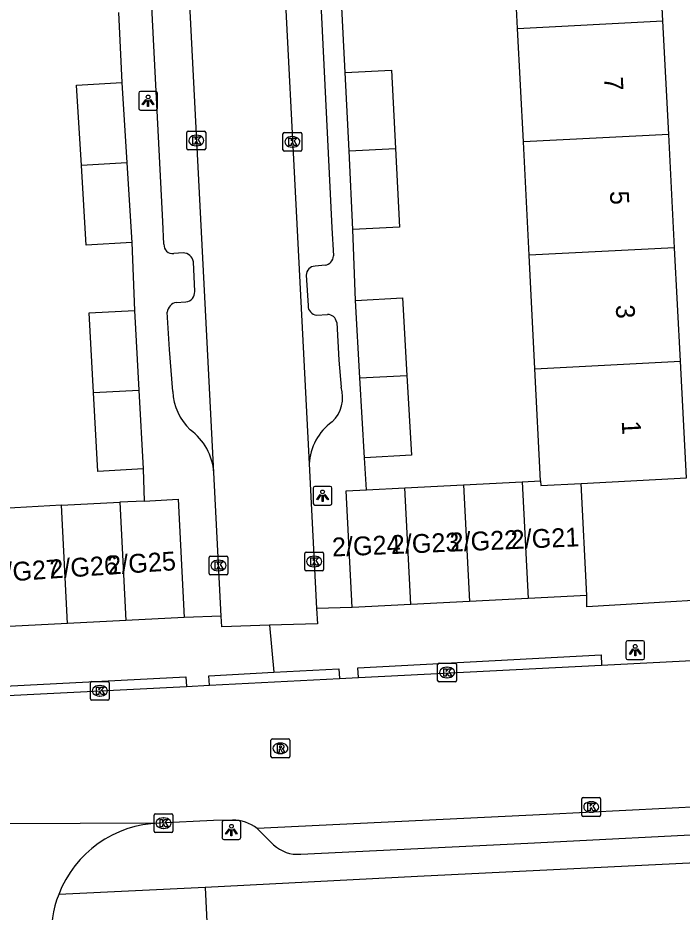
# Model space of a CAD drawing. Extents: x 161084 to 161928, y 385355 to 386522.
# Drawn here: x 161389.16 to 161424.42, y 385436.63 to 385484.1 of the extents above; entities that cross this region are included whole.
import ezdxf

# ---------------------------------------------------------------- set-up
doc = ezdxf.new("R2010")
doc.units = 0
for name, color, linetype in [('IMGEO_Kolk', 7, 'Continuous'), ('IMGEO_Lichtpunt', 7, 'Continuous'), ('IMGEO_Pand', 7, 'Continuous'), ('IMGEO_Pand_nummerreeks', 7, 'Continuous'), ('IMGEO_Rijbaan_lokaal_open', 7, 'Continuous'), ('IMGEO_Rioolput', 7, 'Continuous'), ('IMGEO_Voetpad_open', 7, 'Continuous')]:
    doc.layers.add(name, color=color, linetype=linetype)

msp = doc.modelspace()

# ---------------------------------------------------------------- linework, layer by layer
at = {"layer": 'IMGEO_Kolk'}
for p, q in [((161398.13, 385477.162), (161398.13, 385478.014)), ((161398.205, 385478.088), (161399.057, 385478.088)), ((161399.131, 385478.014), (161399.131, 385477.162)), ((161403.228, 385477.09), (161403.228, 385477.942)), ((161403.303, 385478.016), (161404.155, 385478.016)), ((161404.229, 385477.942), (161404.229, 385477.09)), ((161398.618, 385477.868), (161398.643, 385477.868)), ((161403.716, 385477.796), (161403.741, 385477.796)), ((161399.057, 385477.088), (161398.205, 385477.088)), ((161398.641, 385477.308), (161398.616, 385477.308)), ((161404.155, 385477.016), (161403.303, 385477.016)), ((161403.739, 385477.236), (161403.714, 385477.236)), ((161404.387, 385454.816), (161404.387, 385455.668)), ((161404.462, 385455.742), (161405.314, 385455.742)), ((161405.388, 385455.668), (161405.388, 385454.816)), ((161399.308, 385454.605), (161399.308, 385455.457)), ((161399.383, 385455.531), (161400.235, 385455.531)), ((161399.796, 385455.311), (161399.821, 385455.311)), ((161400.309, 385455.457), (161400.309, 385454.605)), ((161404.875, 385455.522), (161404.9, 385455.522)), ((161399.819, 385454.751), (161399.794, 385454.751)), ((161405.314, 385454.742), (161404.462, 385454.742)), ((161404.898, 385454.962), (161404.873, 385454.962)), ((161400.235, 385454.531), (161399.383, 385454.531)), ((161411.441, 385448.926), (161411.441, 385449.778)), ((161411.516, 385449.852), (161412.368, 385449.852)), ((161411.929, 385449.632), (161411.954, 385449.632)), ((161412.442, 385449.778), (161412.442, 385448.926)), ((161411.952, 385449.072), (161411.927, 385449.072)), ((161393.007, 385447.954), (161393.007, 385448.806)), ((161393.082, 385448.88), (161393.934, 385448.88)), ((161393.495, 385448.66), (161393.52, 385448.66)), ((161394.008, 385448.806), (161394.008, 385447.954)), ((161412.368, 385448.852), (161411.516, 385448.852)), ((161393.518, 385448.1), (161393.493, 385448.1)), ((161393.934, 385447.88), (161393.082, 385447.88)), ((161419.091, 385441.785), (161419.091, 385442.637)), ((161419.166, 385442.711), (161420.018, 385442.711)), ((161419.579, 385442.491), (161419.604, 385442.491)), ((161420.092, 385442.637), (161420.092, 385441.785)), ((161396.464, 385441.856), (161397.316, 385441.856)), ((161419.602, 385441.931), (161419.577, 385441.931)), ((161396.389, 385440.93), (161396.389, 385441.782)), ((161396.877, 385441.636), (161396.902, 385441.636)), ((161397.39, 385441.782), (161397.39, 385440.93)), ((161420.018, 385441.711), (161419.166, 385441.711)), ((161396.9, 385441.076), (161396.875, 385441.076)), ((161397.316, 385440.856), (161396.464, 385440.856))]:
    msp.add_line(p, q, dxfattribs=at)
for points in [[(161398.13, 385477.162), (161398.13, 385478.014)], [(161398.205, 385478.088), (161399.057, 385478.088)], [(161399.131, 385478.014), (161399.131, 385477.162)], [(161403.228, 385477.09), (161403.228, 385477.942)], [(161403.303, 385478.016), (161404.155, 385478.016)], [(161404.229, 385477.942), (161404.229, 385477.09)], [(161398.451, 385477.788), (161398.574, 385477.788), (161398.574, 385477.637), (161398.704, 385477.788), (161398.868, 385477.788), (161398.722, 385477.637), (161398.875, 385477.388), (161398.723, 385477.388), (161398.638, 385477.552), (161398.574, 385477.485), (161398.574, 385477.388), (161398.451, 385477.388), (161398.451, 385477.788)], [(161403.549, 385477.716), (161403.672, 385477.716), (161403.672, 385477.565), (161403.802, 385477.716), (161403.966, 385477.716), (161403.82, 385477.565), (161403.973, 385477.316), (161403.821, 385477.316), (161403.736, 385477.48), (161403.672, 385477.413), (161403.672, 385477.316), (161403.549, 385477.316), (161403.549, 385477.716)], [(161399.057, 385477.088), (161398.205, 385477.088)], [(161404.155, 385477.016), (161403.303, 385477.016)], [(161404.387, 385454.816), (161404.387, 385455.668)], [(161404.462, 385455.742), (161405.314, 385455.742)], [(161405.388, 385455.668), (161405.388, 385454.816)], [(161399.308, 385454.605), (161399.308, 385455.457)], [(161399.383, 385455.531), (161400.235, 385455.531)], [(161399.629, 385455.231), (161399.752, 385455.231), (161399.752, 385455.08), (161399.882, 385455.231), (161400.046, 385455.231), (161399.9, 385455.08), (161400.053, 385454.831), (161399.901, 385454.831), (161399.816, 385454.995), (161399.752, 385454.928), (161399.752, 385454.831), (161399.629, 385454.831), (161399.629, 385455.231)], [(161400.309, 385455.457), (161400.309, 385454.605)], [(161404.708, 385455.442), (161404.831, 385455.442), (161404.831, 385455.291), (161404.961, 385455.442), (161405.125, 385455.442), (161404.979, 385455.291), (161405.132, 385455.042), (161404.98, 385455.042), (161404.895, 385455.206), (161404.831, 385455.139), (161404.831, 385455.042), (161404.708, 385455.042), (161404.708, 385455.442)], [(161405.314, 385454.742), (161404.462, 385454.742)], [(161400.235, 385454.531), (161399.383, 385454.531)], [(161411.441, 385448.926), (161411.441, 385449.778)], [(161411.516, 385449.852), (161412.368, 385449.852)], [(161411.762, 385449.552), (161411.885, 385449.552), (161411.885, 385449.401), (161412.015, 385449.552), (161412.179, 385449.552), (161412.033, 385449.401), (161412.186, 385449.152), (161412.034, 385449.152), (161411.949, 385449.316), (161411.885, 385449.249), (161411.885, 385449.152), (161411.762, 385449.152), (161411.762, 385449.552)], [(161412.442, 385449.778), (161412.442, 385448.926)], [(161393.007, 385447.954), (161393.007, 385448.806)], [(161393.082, 385448.88), (161393.934, 385448.88)], [(161393.328, 385448.58), (161393.451, 385448.58), (161393.451, 385448.429), (161393.581, 385448.58), (161393.745, 385448.58), (161393.599, 385448.429), (161393.752, 385448.18), (161393.6, 385448.18), (161393.515, 385448.344), (161393.451, 385448.277), (161393.451, 385448.18), (161393.328, 385448.18), (161393.328, 385448.58)], [(161394.008, 385448.806), (161394.008, 385447.954)], [(161412.368, 385448.852), (161411.516, 385448.852)], [(161393.934, 385447.88), (161393.082, 385447.88)], [(161419.091, 385441.785), (161419.091, 385442.637)], [(161419.166, 385442.711), (161420.018, 385442.711)], [(161419.412, 385442.411), (161419.535, 385442.411), (161419.535, 385442.26), (161419.665, 385442.411), (161419.829, 385442.411), (161419.683, 385442.26), (161419.836, 385442.011), (161419.684, 385442.011), (161419.599, 385442.175), (161419.535, 385442.108), (161419.535, 385442.011), (161419.412, 385442.011), (161419.412, 385442.411)], [(161420.092, 385442.637), (161420.092, 385441.785)], [(161396.464, 385441.856), (161397.316, 385441.856)], [(161396.389, 385440.93), (161396.389, 385441.782)], [(161396.71, 385441.556), (161396.833, 385441.556), (161396.833, 385441.405), (161396.963, 385441.556), (161397.127, 385441.556), (161396.981, 385441.405), (161397.134, 385441.156), (161396.982, 385441.156), (161396.897, 385441.32), (161396.833, 385441.253), (161396.833, 385441.156), (161396.71, 385441.156), (161396.71, 385441.556)], [(161397.39, 385441.782), (161397.39, 385440.93)], [(161420.018, 385441.711), (161419.166, 385441.711)], [(161397.316, 385440.856), (161396.464, 385440.856)]]:
    msp.add_lwpolyline(points, dxfattribs=at)
for centre, start, end in [((161398.207, 385478.012), 91.552, 178.448), ((161398.207, 385478.012), 91.552, 178.448), ((161399.055, 385478.012), 1.552, 88.448), ((161399.055, 385478.012), 1.552, 88.448), ((161403.305, 385477.94), 91.552, 178.448), ((161403.305, 385477.94), 91.552, 178.448), ((161404.153, 385477.94), 1.552, 88.448), ((161404.153, 385477.94), 1.552, 88.448), ((161398.207, 385477.164), 181.552, 268.448), ((161398.207, 385477.164), 181.552, 268.448), ((161399.055, 385477.164), 271.552, 358.448), ((161399.055, 385477.164), 271.552, 358.448), ((161403.305, 385477.092), 181.552, 268.448), ((161403.305, 385477.092), 181.552, 268.448), ((161404.153, 385477.092), 271.552, 358.448), ((161404.153, 385477.092), 271.552, 358.448), ((161404.464, 385455.666), 91.552, 178.448), ((161404.464, 385455.666), 91.552, 178.448), ((161405.312, 385455.666), 1.552, 88.448), ((161405.312, 385455.666), 1.552, 88.448), ((161399.385, 385455.455), 91.552, 178.448), ((161399.385, 385455.455), 91.552, 178.448), ((161400.233, 385455.455), 1.552, 88.448), ((161400.233, 385455.455), 1.552, 88.448), ((161404.464, 385454.818), 181.552, 268.448), ((161404.464, 385454.818), 181.552, 268.448), ((161405.312, 385454.818), 271.552, 358.448), ((161405.312, 385454.818), 271.552, 358.448), ((161399.385, 385454.607), 181.552, 268.448), ((161399.385, 385454.607), 181.552, 268.448), ((161400.233, 385454.607), 271.552, 358.448), ((161400.233, 385454.607), 271.552, 358.448), ((161411.518, 385449.776), 91.552, 178.448), ((161411.518, 385449.776), 91.552, 178.448), ((161412.366, 385449.776), 1.552, 88.448), ((161412.366, 385449.776), 1.552, 88.448), ((161393.084, 385448.804), 91.552, 178.448), ((161393.084, 385448.804), 91.552, 178.448), ((161393.932, 385448.804), 1.552, 88.448), ((161393.932, 385448.804), 1.552, 88.448), ((161411.518, 385448.928), 181.552, 268.448), ((161411.518, 385448.928), 181.552, 268.448), ((161412.366, 385448.928), 271.552, 358.448), ((161412.366, 385448.928), 271.552, 358.448), ((161393.084, 385447.956), 181.552, 268.448), ((161393.084, 385447.956), 181.552, 268.448), ((161393.932, 385447.956), 271.552, 358.448), ((161393.932, 385447.956), 271.552, 358.448), ((161419.168, 385442.635), 91.552, 178.448), ((161419.168, 385442.635), 91.552, 178.448), ((161420.016, 385442.635), 1.552, 88.448), ((161420.016, 385442.635), 1.552, 88.448), ((161396.466, 385441.78), 91.552, 178.448), ((161396.466, 385441.78), 91.552, 178.448), ((161397.314, 385441.78), 1.552, 88.448), ((161397.314, 385441.78), 1.552, 88.448), ((161419.168, 385441.787), 181.552, 268.448), ((161419.168, 385441.787), 181.552, 268.448), ((161420.016, 385441.787), 271.552, 358.448), ((161420.016, 385441.787), 271.552, 358.448), ((161396.466, 385440.932), 181.552, 268.448), ((161396.466, 385440.932), 181.552, 268.448), ((161397.314, 385440.932), 271.552, 358.448), ((161397.314, 385440.932), 271.552, 358.448)]:
    msp.add_arc(centre, 0.0765, start, end, dxfattribs=at)
for centre, major_axis, ratio, start_param, end_param in [((161398.617, 385477.588), (-0.387, 0.002), 0.722429, 4.712389, 7.853982), ((161398.642, 385477.588), (-0.39, 0.002), 0.717154, 1.570796, 4.712389), ((161403.715, 385477.516), (-0.387, 0.002), 0.722429, 4.712389, 7.853982), ((161403.74, 385477.516), (-0.39, 0.002), 0.717154, 1.570796, 4.712389), ((161399.795, 385455.031), (-0.387, 0.002), 0.722429, 4.712389, 7.853982), ((161399.82, 385455.031), (-0.39, 0.002), 0.717154, 1.570796, 4.712389), ((161404.874, 385455.242), (-0.387, 0.002), 0.722429, 4.712389, 7.853982), ((161404.899, 385455.242), (-0.39, 0.002), 0.717154, 1.570796, 4.712389), ((161411.928, 385449.352), (-0.387, 0.002), 0.722429, 4.712389, 7.853982), ((161411.953, 385449.352), (-0.39, 0.002), 0.717154, 1.570796, 4.712389), ((161393.494, 385448.38), (-0.387, 0.002), 0.722429, 4.712389, 7.853982), ((161393.519, 385448.38), (-0.39, 0.002), 0.717154, 1.570796, 4.712389), ((161419.578, 385442.211), (-0.387, 0.002), 0.722429, 4.712389, 7.853982), ((161419.603, 385442.211), (-0.39, 0.002), 0.717154, 1.570796, 4.712389), ((161396.876, 385441.356), (-0.387, 0.002), 0.722429, 4.712389, 7.853982), ((161396.901, 385441.356), (-0.39, 0.002), 0.717154, 1.570796, 4.712389)]:
    msp.add_ellipse(centre, major_axis=major_axis, ratio=ratio, start_param=start_param, end_param=end_param, dxfattribs=at)
at = {"layer": 'IMGEO_Lichtpunt'}
for p, q in [((161395.573, 385480.103), (161395.573, 385479.296)), ((161395.573, 385480.103), (161395.573, 385479.296)), ((161396.475, 385480.198), (161395.667, 385480.198)), ((161396.475, 385480.198), (161395.667, 385480.198)), ((161396.569, 385479.296), (161396.569, 385480.103)), ((161396.569, 385479.296), (161396.569, 385480.103)), ((161395.667, 385479.202), (161396.475, 385479.202)), ((161395.667, 385479.202), (161396.475, 385479.202)), ((161404.833, 385459.137), (161404.833, 385458.33)), ((161404.833, 385459.137), (161404.833, 385458.33)), ((161405.735, 385459.232), (161404.927, 385459.232)), ((161405.735, 385459.232), (161404.927, 385459.232)), ((161405.829, 385458.33), (161405.829, 385459.137)), ((161405.829, 385458.33), (161405.829, 385459.137)), ((161404.927, 385458.236), (161405.735, 385458.236)), ((161404.927, 385458.236), (161405.735, 385458.236)), ((161421.431, 385450.939), (161421.431, 385450.132)), ((161421.431, 385450.939), (161421.431, 385450.132)), ((161422.333, 385451.034), (161421.525, 385451.034)), ((161422.333, 385451.034), (161421.525, 385451.034)), ((161422.427, 385450.132), (161422.427, 385450.939)), ((161422.427, 385450.132), (161422.427, 385450.939)), ((161421.525, 385450.038), (161422.333, 385450.038)), ((161421.525, 385450.038), (161422.333, 385450.038)), ((161399.995, 385441.391), (161399.995, 385440.584)), ((161399.995, 385441.391), (161399.995, 385440.584)), ((161400.897, 385441.486), (161400.089, 385441.486)), ((161400.897, 385441.486), (161400.089, 385441.486)), ((161400.991, 385440.584), (161400.991, 385441.391)), ((161400.991, 385440.584), (161400.991, 385441.391)), ((161400.089, 385440.49), (161400.897, 385440.49)), ((161400.089, 385440.49), (161400.897, 385440.49))]:
    msp.add_line(p, q, dxfattribs=at)
for points in [[(161395.947, 385479.767), (161395.986, 385479.739), (161395.798, 385479.477), (161395.76, 385479.504), (161395.947, 385479.767)], [(161396.049, 385479.719), (161396.096, 385479.719), (161396.096, 385479.397), (161396.049, 385479.397), (161396.049, 385479.719)], [(161396.159, 385479.739), (161396.197, 385479.766), (161396.384, 385479.504), (161396.345, 385479.476), (161396.159, 385479.739)], [(161405.207, 385458.801), (161405.246, 385458.773), (161405.058, 385458.511), (161405.02, 385458.538), (161405.207, 385458.801)], [(161405.309, 385458.753), (161405.356, 385458.753), (161405.356, 385458.431), (161405.309, 385458.431), (161405.309, 385458.753)], [(161405.419, 385458.773), (161405.457, 385458.8), (161405.644, 385458.538), (161405.605, 385458.51), (161405.419, 385458.773)], [(161421.805, 385450.603), (161421.844, 385450.575), (161421.656, 385450.313), (161421.618, 385450.34), (161421.805, 385450.603)], [(161421.907, 385450.555), (161421.954, 385450.555), (161421.954, 385450.233), (161421.907, 385450.233), (161421.907, 385450.555)], [(161422.017, 385450.575), (161422.055, 385450.602), (161422.242, 385450.34), (161422.203, 385450.312), (161422.017, 385450.575)], [(161400.369, 385441.055), (161400.408, 385441.027), (161400.22, 385440.765), (161400.182, 385440.792), (161400.369, 385441.055)], [(161400.471, 385441.007), (161400.518, 385441.007), (161400.518, 385440.685), (161400.471, 385440.685), (161400.471, 385441.007)], [(161400.581, 385441.027), (161400.619, 385441.054), (161400.806, 385440.792), (161400.767, 385440.764), (161400.581, 385441.027)]]:
    msp.add_lwpolyline(points, dxfattribs=at)
for centre in [(161396.072, 385479.901), (161405.332, 385458.935), (161421.93, 385450.737), (161400.494, 385441.189)]:
    msp.add_circle(centre, 0.0994, dxfattribs=at)
for centre, start, end in [((161395.667, 385480.103), 90, 180), ((161395.667, 385480.103), 90, 180), ((161396.475, 385480.103), 0, 90), ((161396.475, 385480.103), 0, 90), ((161395.667, 385479.296), 180, 270), ((161395.667, 385479.296), 180, 270), ((161396.475, 385479.296), 270, 0), ((161396.475, 385479.296), 270, 360), ((161404.927, 385459.137), 90, 180), ((161404.927, 385459.137), 90, 180), ((161405.735, 385459.137), 0, 90), ((161405.735, 385459.137), 0, 90), ((161404.927, 385458.33), 180, 270), ((161404.927, 385458.33), 180, 270), ((161405.735, 385458.33), 270, 0), ((161405.735, 385458.33), 270, 360), ((161421.525, 385450.939), 90, 180), ((161421.525, 385450.939), 90, 180), ((161422.333, 385450.939), 0, 90), ((161422.333, 385450.939), 0, 90), ((161421.525, 385450.132), 180, 270), ((161421.525, 385450.132), 180, 270), ((161422.333, 385450.132), 270, 0), ((161422.333, 385450.132), 270, 360), ((161400.089, 385441.391), 90, 180), ((161400.089, 385441.391), 90, 180), ((161400.897, 385441.391), 0, 90), ((161400.897, 385441.391), 0, 90), ((161400.089, 385440.584), 180, 270), ((161400.089, 385440.584), 180, 270), ((161400.897, 385440.584), 270, 0), ((161400.897, 385440.584), 270, 360)]:
    msp.add_arc(centre, 0.0946, start, end, dxfattribs=at)
at = {"layer": 'IMGEO_Pand'}
for points in [[(161423.399, 385483.937), (161423.088, 385489.958)], [(161415.683, 385483.538), (161415.378, 385489.56)], [(161415.683, 385483.538), (161423.399, 385483.937)], [(161423.709, 385477.916), (161423.399, 385483.937)], [(161415.989, 385477.517), (161415.683, 385483.538)], [(161406.529, 385481.207), (161408.997, 385481.329), (161409.204, 385477.166)], [(161406.736, 385477.039), (161406.529, 385481.207)], [(161392.529, 385476.271), (161392.27, 385480.529), (161394.687, 385480.676)], [(161394.687, 385480.676), (161394.948, 385476.397)], [(161423.709, 385477.916), (161415.989, 385477.517)], [(161424.02, 385471.895), (161423.709, 385477.916)], [(161416.294, 385471.496), (161415.989, 385477.517)], [(161406.736, 385477.039), (161409.204, 385477.166)], [(161406.943, 385472.867), (161406.736, 385477.039)], [(161409.204, 385477.166), (161409.411, 385472.989), (161406.943, 385472.867)], [(161394.948, 385476.397), (161392.529, 385476.271)], [(161395.205, 385472.174), (161392.788, 385472.027), (161392.529, 385476.271)], [(161394.948, 385476.397), (161395.205, 385472.174)], [(161424.02, 385471.895), (161416.294, 385471.496)], [(161424.33, 385465.874), (161424.02, 385471.895)], [(161416.6, 385465.475), (161416.294, 385471.496)], [(161407.079, 385469.098), (161409.574, 385469.24), (161409.808, 385465.124)], [(161407.312, 385464.996), (161407.079, 385469.098)], [(161393.175, 385464.215), (161392.946, 385468.444), (161395.353, 385468.574)], [(161395.353, 385468.574), (161395.582, 385464.341)], [(161416.6, 385465.475), (161424.33, 385465.874)], [(161419.05, 385459.388), (161424.65, 385459.679), (161424.33, 385465.874)], [(161407.312, 385464.996), (161409.808, 385465.124)], [(161409.808, 385465.124), (161410.049, 385460.885), (161407.554, 385460.743)], [(161416.902, 385459.524), (161416.6, 385465.475)], [(161407.554, 385460.743), (161407.312, 385464.996)], [(161393.175, 385464.215), (161395.582, 385464.341)], [(161395.808, 385460.155), (161393.401, 385460.025), (161393.175, 385464.215)], [(161395.582, 385464.341), (161395.808, 385460.155)], [(161412.813, 385459.311), (161415.925, 385459.473)], [(161415.925, 385459.473), (161416.902, 385459.524)], [(161415.925, 385459.473), (161416.247, 385453.279)], [(161416.902, 385459.524), (161416.914, 385459.279), (161419.05, 385459.388)], [(161419.359, 385453.441), (161419.05, 385459.388)], [(161406.91, 385452.794), (161406.588, 385458.988), (161407.671, 385459.044)], [(161407.671, 385459.044), (161409.7, 385459.15)], [(161409.7, 385459.15), (161412.813, 385459.311)], [(161410.022, 385452.956), (161409.7, 385459.15)], [(161412.813, 385459.311), (161413.134, 385453.118)], [(161395.872, 385458.451), (161394.572, 385458.384)], [(161395.872, 385458.451), (161397.668, 385458.544), (161397.992, 385452.272)], [(161391.476, 385458.224), (161388.381, 385458.064)], [(161391.476, 385458.224), (161394.572, 385458.384)], [(161391.801, 385451.952), (161391.476, 385458.224)], [(161394.572, 385458.384), (161394.896, 385452.112)], [(161416.247, 385453.279), (161413.134, 385453.118)], [(161419.359, 385453.441), (161416.247, 385453.279)], [(161410.022, 385452.956), (161406.91, 385452.794)], [(161413.134, 385453.118), (161410.022, 385452.956)], [(161397.992, 385452.272), (161394.896, 385452.112)], [(161391.801, 385451.952), (161388.706, 385451.791)], [(161394.896, 385452.112), (161391.801, 385451.952)]]:
    msp.add_lwpolyline(points, dxfattribs=at)
at = {"layer": 'IMGEO_Rijbaan_lokaal_open'}
for points in [[(161401.636, 385518.603), (161402.21, 385505.43), (161402.592, 385500), (161404.623, 385460.419)], [(161399.561, 385459.962), (161397.507, 385500), (161396.523, 385518.161)], [(161404.623, 385460.419), (161405.017, 385452.752)], [(161399.952, 385452.344), (161399.561, 385459.962)], [(161405.017, 385452.752), (161405.059, 385451.938), (161402.52, 385451.855)], [(161402.52, 385451.855), (161399.981, 385451.772), (161399.952, 385452.344)], [(161420.142, 385449.74), (161429.402, 385450.214)], [(161407.241, 385449.079), (161420.142, 385449.74)], [(161399.328, 385448.674), (161406.226, 385449.027)], [(161406.226, 385449.027), (161407.241, 385449.079)], [(161384.362, 385447.912), (161398.109, 385448.611)], [(161398.109, 385448.611), (161399.328, 385448.674)], [(161429.859, 385442.449), (161417.213, 385441.82), (161401.854, 385441.064)], [(161396.667, 385441.355), (161379.871, 385441.275)], [(161400.55, 385441.508), (161399.543, 385441.489), (161396.667, 385441.355)]]:
    msp.add_lwpolyline(points, dxfattribs=at)
for centre, radius, start, end in [((161396.844, 385435.446), 5.912, 91.7155, 158.9611), ((161400.597, 385439.51), 1.999, 51.0417, 91.3518), ((161396.834, 385435.443), 5.904, 158.9071, 183.7412)]:
    msp.add_arc(centre, radius, start, end, dxfattribs=at)
at = {"layer": 'IMGEO_Rioolput'}
for p, q in [((161402.593, 385444.898), (161402.593, 385445.75)), ((161402.668, 385445.824), (161403.52, 385445.824)), ((161403.594, 385445.75), (161403.594, 385444.898)), ((161403.081, 385445.604), (161403.106, 385445.604)), ((161403.52, 385444.824), (161402.668, 385444.824)), ((161403.104, 385445.044), (161403.079, 385445.044))]:
    msp.add_line(p, q, dxfattribs=at)
for points in [[(161402.593, 385444.898), (161402.593, 385445.75)], [(161402.668, 385445.824), (161403.52, 385445.824)], [(161403.594, 385445.75), (161403.594, 385444.898)], [(161403.182, 385445.522), (161402.93, 385445.524), (161402.93, 385445.124)], [(161402.93, 385445.124), (161403.054, 385445.124), (161403.054, 385445.286), (161403.065, 385445.286)], [(161403.108, 385445.443), (161403.054, 385445.443), (161403.054, 385445.362)], [(161403.054, 385445.362), (161403.106, 385445.362)], [(161403.112, 385445.257), (161403.183, 385445.124), (161403.323, 385445.124), (161403.258, 385445.25)], [(161403.52, 385444.824), (161402.668, 385444.824)]]:
    msp.add_lwpolyline(points, dxfattribs=at)
for centre, radius, start, end in [((161402.67, 385445.748), 0.0765, 91.552, 178.448), ((161402.67, 385445.748), 0.0765, 91.552, 178.448), ((161403.518, 385445.748), 0.0765, 1.552, 88.448), ((161403.518, 385445.748), 0.0765, 1.552, 88.448), ((161403.064, 385445.233), 0.0533, 26.0293, 88.6989), ((161403.09, 385445.551), 0.19, 274.7715, 282.9687), ((161403.114, 385445.347), 0.0964, 77.0061, 93.1865), ((161403.128, 385445.404), 0.0378, 276.6634, 79.6772), ((161403.181, 385445.412), 0.109, 350.3612, 89.416), ((161403.179, 385445.412), 0.112, 277.5842, 350.9817), ((161403.163, 385445.197), 0.108, 29.5134, 73.7905), ((161402.67, 385444.9), 0.0765, 181.552, 268.448), ((161402.67, 385444.9), 0.0765, 181.552, 268.448), ((161403.518, 385444.9), 0.0765, 271.552, 358.448), ((161403.518, 385444.9), 0.0765, 271.552, 358.448)]:
    msp.add_arc(centre, radius, start, end, dxfattribs=at)
for centre, major_axis, ratio, start_param, end_param in [((161403.08, 385445.324), (-0.387, 0.002), 0.722429, 4.712389, 7.853982), ((161403.105, 385445.324), (-0.39, 0.002), 0.717154, 1.570796, 4.712389)]:
    msp.add_ellipse(centre, major_axis=major_axis, ratio=ratio, start_param=start_param, end_param=end_param, dxfattribs=at)
at = {"layer": 'IMGEO_Voetpad_open'}
for points in [[(161404.172, 385506.471), (161404.307, 385504.135), (161404.502, 385500), (161405.819, 385472.957), (161405.911, 385471.462)], [(161396.915, 385472.082), (161396.855, 385473.285), (161395.854, 385493.005), (161395.804, 385494.019)], [(161406.529, 385481.207), (161406.331, 385484.996)], [(161394.502, 385484.379), (161394.687, 385480.676)], [(161407.079, 385469.098), (161406.943, 385472.867)], [(161395.205, 385472.174), (161395.353, 385468.574)], [(161397.929, 385471.63), (161397.431, 385471.59)], [(161398.545, 385469.567), (161398.479, 385471.151)], [(161405.464, 385470.972), (161404.933, 385470.922)], [(161404.468, 385470.435), (161404.563, 385468.829)], [(161397.568, 385468.993), (161398.082, 385469.029)], [(161397.377, 385464.267), (161397.208, 385466.493), (161397.089, 385468.476)], [(161405.015, 385468.324), (161405.587, 385468.357)], [(161406.083, 385467.936), (161406.199, 385465.922), (161406.317, 385464.497)], [(161407.671, 385459.044), (161407.554, 385460.743)], [(161395.808, 385460.155), (161395.872, 385458.451)], [(161429.459, 385453.441), (161419.358, 385452.841), (161419.359, 385453.441)], [(161406.91, 385452.794), (161405.017, 385452.752)], [(161399.952, 385452.344), (161397.992, 385452.272)], [(161402.52, 385451.855), (161402.75, 385449.364)], [(161407.241, 385449.079), (161407.212, 385449.6), (161420.111, 385450.292), (161420.142, 385449.74)], [(161402.75, 385449.364), (161406.198, 385449.545), (161406.226, 385449.027)], [(161384.362, 385447.912), (161384.335, 385448.411), (161398.082, 385449.119), (161398.109, 385448.611)], [(161399.328, 385448.674), (161399.301, 385449.182), (161402.75, 385449.364)], [(161401.854, 385441.064), (161402.728, 385440.207)], [(161404.174, 385439.704), (161416.234, 385440.298), (161427.286, 385440.857), (161429.944, 385441.001)], [(161445.994, 385440.367), (161427.695, 385439.377), (161410.372, 385438.518), (161399.098, 385437.94)], [(161399.098, 385437.94), (161391.326, 385437.568)], [(161399.098, 385437.94), (161399.975, 385420.149)]]:
    msp.add_lwpolyline(points, dxfattribs=at)
for centre, radius, start, end in [((161397.374, 385472.047), 0.46, 175.6257, 277.1022), ((161397.913, 385471.056), 0.574, 9.4945, 88.3997), ((161405.393, 385471.485), 0.518, 277.8507, 357.4043), ((161404.957, 385470.434), 0.489, 92.8011, 179.8466), ((161398.03, 385469.542), 0.516, 275.8121, 2.7576), ((161397.656, 385468.431), 0.568, 98.8762, 175.4937), ((161405.054, 385468.814), 0.491, 178.2079, 265.4524), ((161405.593, 385467.861), 0.496, 8.6689, 90.6826), ((161400.385, 385464.417), 3.011, 182.8473, 226.4812), ((161404.595, 385463.961), 1.803, 313.6975, 17.2941), ((161396.503, 385459.758), 3.065, 3.812, 53.8464), ((161407.571, 385460.265), 2.952, 125.8755, 177.0113), ((161404.02, 385441.592), 1.894, 226.978, 274.6609)]:
    msp.add_arc(centre, radius, start, end, dxfattribs=at)

# ---------------------------------------------------------------- texts
at = {"layer": 'IMGEO_Pand_nummerreeks'}
for s, rotation, p in [('7', 272.953, (161420.268, 385480.945)), ('5', 272.953, (161420.58, 385474.899)), ('3', 272.953, (161420.892, 385468.853)), ('1', 272.953, (161421.21, 385462.693)), ('2/G21', 2.3859, (161415.338, 385455.899)), ('2/G24', 2.3859, (161405.853, 385455.504)), ('2/G23', 2.3859, (161408.978, 385455.634)), ('2/G22', 2.3859, (161412.096, 385455.764)), ('2/G26', 3.8785, (161390.869, 385454.331)), ('2/G25', 3.8785, (161393.942, 385454.539)), ('2/G27', 3.8785, (161387.796, 385454.123))]:
    msp.add_text(s, height=1, rotation=rotation, dxfattribs=at).set_placement(p)

doc.saveas('drawing.dxf')
